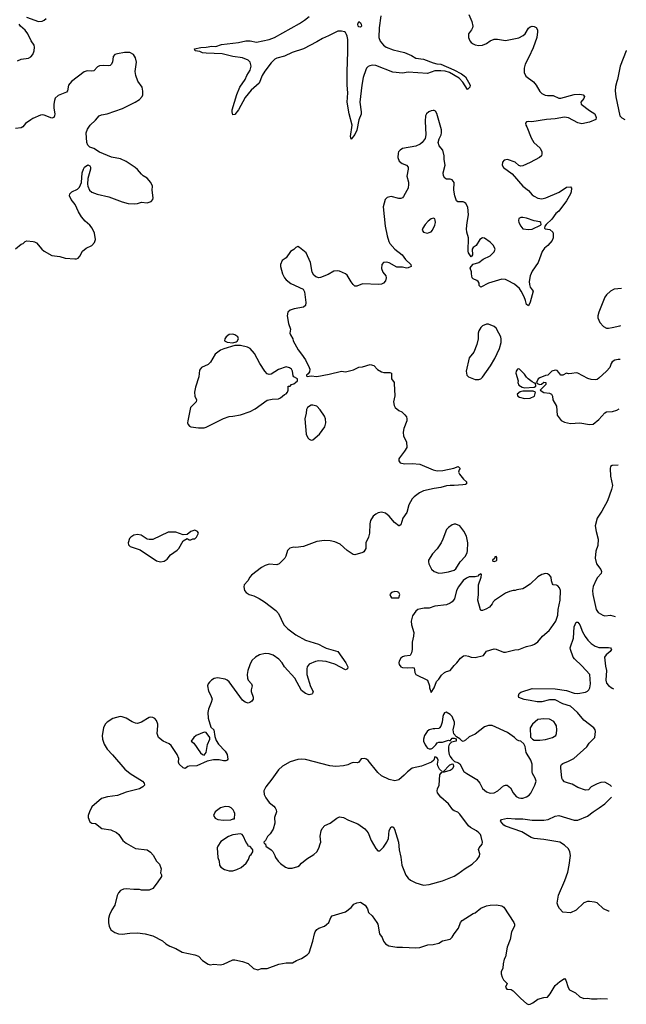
# Model space of a CAD drawing. Header units: inches. Extents: x 1954678 to 2060271, y 904822 to 1016299.
# Tile 344 of 403: x 2053213 to 2059577, y 966250 to 976577. Entities that reach past the tile are written whole.
import ezdxf

# ---------------------------------------------------------------- set-up
doc = ezdxf.new("R2010")
doc.units = ezdxf.units.IN
doc.header["$MEASUREMENT"] = 0
doc.layers.add('C0956', color=7, linetype='Continuous')
doc.layers.add('C0957', color=7, linetype='Continuous')

msp = doc.modelspace()

# ---------------------------------------------------------------- linework, layer by layer
at = {"layer": 'C0956', "color": 5}
for points, elevation in [([(2056402, 970000), (2056430, 969986), (2056551, 969951), (2056635, 969830), (2056655, 969790), (2056651, 969770), (2056630, 969759), (2056518, 969818), (2056430, 969844), (2056390, 969850), (2056350, 969851), (2056315, 969845), (2056250, 969816), (2056230, 969790), (2056224, 969770), (2056224, 969710), (2056265, 969585), (2056291, 969530), (2056285, 969510), (2056277, 969503), (2056250, 969497), (2056210, 969509), (2056170, 969541), (2056098, 969670), (2055992, 969790), (2055966, 969830), (2055931, 969871), (2055871, 969911), (2055830, 969925), (2055790, 969929), (2055730, 969915), (2055688, 969892), (2055650, 969856), (2055628, 969812), (2055605, 969750), (2055600, 969710), (2055603, 969670), (2055610, 969650), (2055645, 969610), (2055653, 969590), (2055640, 969550), (2055642, 969530), (2055661, 969470), (2055663, 969450), (2055650, 969429), (2055626, 969414), (2055610, 969409), (2055579, 969419), (2055550, 969441), (2055411, 969631), (2055390, 969650), (2055370, 969661), (2055290, 969675), (2055254, 969666), (2055227, 969650), (2055204, 969630), (2055191, 969610), (2055185, 969590), (2055193, 969533), (2055219, 969490), (2055231, 969450), (2055223, 969417), (2055193, 969347), (2055188, 969310), (2055192, 969250), (2055217, 969157), (2055250, 969130), (2055260, 969060), (2055276, 969016), (2055299, 968979), (2055370, 968904), (2055390, 968870), (2055397, 968823), (2055390, 968810), (2055377, 968803), (2055350, 968803), (2055307, 968813), (2055247, 968813), (2055181, 968799), (2055070, 968753), (2054990, 968749), (2054976, 968744), (2054950, 968724), (2054930, 968729), (2054888, 968768), (2054881, 968790), (2054883, 968830), (2054867, 968870), (2054803, 968963), (2054781, 968981), (2054719, 969010), (2054670, 969050), (2054654, 969090), (2054664, 969170), (2054662, 969190), (2054650, 969226), (2054630, 969248), (2054610, 969259), (2054590, 969262), (2054570, 969257), (2054490, 969209), (2054450, 969197), (2054430, 969198), (2054393, 969213), (2054330, 969252), (2054290, 969267), (2054269, 969269), (2054190, 969249), (2054130, 969210), (2054111, 969190), (2054091, 969150), (2054078, 969070), (2054082, 969030), (2054098, 968978), (2054130, 968928), (2054188, 968868), (2054316, 968716), (2054371, 968671), (2054501, 968590), (2054519, 968570), (2054521, 968550), (2054505, 968530), (2054470, 968509), (2054330, 968476), (2054238, 968442), (2054133, 968427), (2054070, 968409), (2053970, 968322), (2053944, 968270), (2053931, 968230), (2053931, 968210), (2053950, 968165), (2053970, 968151), (2054010, 968146), (2054075, 968095), (2054170, 968080), (2054230, 968054), (2054255, 968030), (2054296, 967970), (2054330, 967941), (2054430, 967884), (2054551, 967871), (2054587, 967847), (2054615, 967815), (2054650, 967752), (2054680, 967720), (2054698, 967670), (2054692, 967630), (2054702, 967610), (2054701, 967590), (2054657, 967523), (2054610, 967464), (2054570, 967449), (2054530, 967449), (2054491, 967449), (2054470, 967454), (2054410, 967453), (2054330, 967463), (2054303, 967457), (2054270, 967444), (2054250, 967419), (2054236, 967390), (2054211, 967290), (2054179, 967241), (2054155, 967190), (2054146, 967150), (2054146, 967106), (2054151, 967070), (2054170, 967031), (2054210, 967003), (2054250, 966988), (2054290, 966985), (2054370, 966998), (2054450, 967001), (2054530, 966991), (2054610, 966967), (2054710, 966916), (2054746, 966886), (2054790, 966859), (2054850, 966836), (2054919, 966799), (2055050, 966771), (2055090, 966755), (2055130, 966711), (2055191, 966671), (2055210, 966666), (2055250, 966671), (2055317, 966663), (2055350, 966671), (2055450, 966716), (2055470, 966716), (2055550, 966701), (2055610, 966678), (2055666, 966626), (2055710, 966611), (2055750, 966626), (2055810, 966626), (2055931, 966671), (2056010, 966686), (2056076, 966684), (2056118, 966710), (2056170, 966731), (2056228, 966770), (2056250, 966792), (2056289, 966911), (2056306, 966990), (2056313, 967010), (2056330, 967034), (2056350, 967050), (2056410, 967071), (2056433, 967087), (2056455, 967110), (2056478, 967162), (2056490, 967177), (2056630, 967219), (2056690, 967267), (2056720, 967300), (2056750, 967316), (2056790, 967321), (2056838, 967290), (2056861, 967250), (2056874, 967214), (2056910, 967178), (2056961, 967110), (2056971, 967090), (2056987, 966990), (2057015, 966950), (2057030, 966912), (2057050, 966885), (2057085, 966865), (2057168, 966848), (2057230, 966851), (2057370, 966843), (2057410, 966845), (2057494, 966874), (2057550, 966876), (2057610, 966891), (2057650, 966917), (2057730, 966935), (2057750, 966956), (2057770, 966990), (2057816, 967050), (2057837, 967110), (2057855, 967130), (2057970, 967203), (2057990, 967211), (2058050, 967259), (2058110, 967283), (2058149, 967291), (2058214, 967294), (2058270, 967283), (2058291, 967270), (2058396, 967110), (2058403, 967090), (2058403, 967070), (2058374, 967010), (2058357, 966930), (2058327, 966850), (2058311, 966750), (2058297, 966723), (2058284, 966676), (2058282, 966630), (2058265, 966590), (2058265, 966570), (2058275, 966535), (2058290, 966506), (2058327, 966470), (2058311, 966430), (2058323, 966410), (2058370, 966404), (2058390, 966391), (2058470, 966311), (2058530, 966259), (2058550, 966250), (2058570, 966252), (2058595, 966265), (2058650, 966303), (2058710, 966321), (2058750, 966327), (2058779, 966361), (2058830, 966446), (2058881, 966490), (2058930, 966522), (2058943, 966503), (2058966, 966426), (2058982, 966402), (2059045, 966370), (2059088, 966328), (2059130, 966311), (2059170, 966315), (2059213, 966307), (2059270, 966307), (2059310, 966313), (2059378, 966309)], 620), ([(2057331, 970000), (2057330, 969970), (2057325, 969935), (2057310, 969909), (2057250, 969903), (2057230, 969896), (2057210, 969881), (2057194, 969850), (2057191, 969830), (2057194, 969814), (2057210, 969791), (2057230, 969784), (2057280, 969780), (2057330, 969784), (2057350, 969778), (2057359, 969730), (2057368, 969708), (2057491, 969651), (2057511, 969591), (2057511, 969570), (2057530, 969522), (2057562, 969570), (2057585, 969635), (2057610, 969662), (2057638, 969702), (2057670, 969732), (2057690, 969742), (2057730, 969752), (2057770, 969805), (2057799, 969830), (2057839, 969881), (2057870, 969904), (2057890, 969907), (2057923, 969903), (2057950, 969891), (2057990, 969886), (2058078, 969910), (2058110, 969955), (2058190, 969978), (2058210, 969976), (2058290, 969944), (2058310, 969942), (2058408, 969968), (2058450, 969970), (2058520, 970000)], 640), ([(2059423, 968535), (2059409, 968550), (2059350, 968581), (2059310, 968578), (2059270, 968563), (2059210, 968532), (2059179, 968501), (2059150, 968495), (2059070, 968525), (2059010, 968559), (2058970, 968568), (2058930, 968585), (2058908, 968608), (2058902, 968622), (2058890, 968730), (2058890, 968750), (2058896, 968764), (2058910, 968777), (2058970, 968800), (2059025, 968830), (2059163, 968950), (2059189, 968990), (2059245, 969050), (2059253, 969110), (2059249, 969130), (2059236, 969150), (2059130, 969229), (2059064, 969310), (2058990, 969377), (2058910, 969401), (2058830, 969442), (2058770, 969444), (2058690, 969423), (2058641, 969421), (2058570, 969438), (2058506, 969446), (2058449, 969469), (2058445, 969485), (2058453, 969510), (2058470, 969523), (2058590, 969562), (2058830, 969560), (2058950, 969540), (2059030, 969513), (2059070, 969510), (2059150, 969524), (2059170, 969535), (2059184, 969550), (2059193, 969570), (2059200, 969610), (2059193, 969710), (2059110, 969801), (2059032, 969872), (2059021, 969890), (2058990, 969970), (2058988, 969990), (2058991, 970000)], 620), ([(2059271, 970000), (2059290, 969992), (2059390, 969993), (2059411, 969990), (2059419, 969979), (2059423, 969970), (2059406, 969950), (2059364, 969916), (2059349, 969890), (2059357, 969797), (2059369, 969750), (2059361, 969650), (2059370, 969619), (2059390, 969594), (2059430, 969567), (2059444, 969560)], 620), ([(2059397, 967226), (2059390, 967226), (2059339, 967250), (2059270, 967313), (2059243, 967323), (2059190, 967330), (2059170, 967328), (2059130, 967314), (2059050, 967237), (2058990, 967209), (2058910, 967218), (2058875, 967255), (2058861, 967281), (2058852, 967312), (2058864, 967396), (2058931, 967549), (2058962, 967638), (2058979, 967710), (2058993, 967810), (2058986, 967850), (2058970, 967881), (2058930, 967921), (2058879, 967950), (2058710, 967980), (2058610, 967990), (2058579, 967999), (2058480, 968060), (2058310, 968119), (2058292, 968130), (2058257, 968170), (2058268, 968190), (2058330, 968202), (2058410, 968195), (2058490, 968197), (2058590, 968180), (2058710, 968181), (2058756, 968190), (2058830, 968223), (2058870, 968229), (2059030, 968182), (2059070, 968182), (2059170, 968224), (2059230, 968270), (2059293, 968310), (2059350, 968353), (2059421, 968422)], 620)]:
    msp.add_lwpolyline(points, dxfattribs=dict(at, elevation=elevation))
for points, elevation in [([(2057687, 969313), (2057670, 969308), (2057658, 969290), (2057651, 969270), (2057645, 969210), (2057631, 969169), (2057618, 969150), (2057610, 969144), (2057570, 969139), (2057550, 969141), (2057510, 969129), (2057488, 969112), (2057459, 969070), (2057448, 969032), (2057451, 969010), (2057467, 968970), (2057481, 968950), (2057490, 968938), (2057510, 968931), (2057530, 968931), (2057543, 968937), (2057578, 968970), (2057592, 968992), (2057610, 968998), (2057650, 968998), (2057710, 969022), (2057730, 969014), (2057750, 969042), (2057770, 969042), (2057793, 969033), (2057791, 969010), (2057742, 968998), (2057722, 968978), (2057715, 968965), (2057711, 968949), (2057711, 968909), (2057719, 968870), (2057730, 968850), (2057746, 968826), (2057776, 968796), (2057810, 968787), (2057830, 968771), (2057873, 968693), (2057904, 968670), (2058010, 968608), (2058041, 968570), (2058070, 968515), (2058110, 968480), (2058150, 968466), (2058190, 968468), (2058228, 968490), (2058290, 968542), (2058310, 968549), (2058328, 968548), (2058361, 968521), (2058390, 968467), (2058423, 968430), (2058450, 968416), (2058470, 968413), (2058490, 968413), (2058530, 968425), (2058557, 968443), (2058576, 968464), (2058619, 968550), (2058631, 968590), (2058622, 968622), (2058592, 968670), (2058588, 968690), (2058588, 968770), (2058583, 968790), (2058576, 968810), (2058528, 968890), (2058515, 968955), (2058502, 968982), (2058470, 969009), (2058450, 969013), (2058430, 969024), (2058405, 969050), (2058330, 969101), (2058170, 969173), (2058130, 969176), (2058090, 969161), (2057990, 969084), (2057930, 969055), (2057890, 969019), (2057867, 969007), (2057850, 969014), (2057830, 969034), (2057795, 969055), (2057768, 969088), (2057761, 969130), (2057774, 969190), (2057774, 969210), (2057749, 969270), (2057729, 969290)], 640), ([(2058710, 969245), (2058650, 969236), (2058593, 969190), (2058570, 969150), (2058571, 969051), (2058592, 969030), (2058610, 969021), (2058670, 969020), (2058730, 969029), (2058804, 969050), (2058836, 969070), (2058844, 969090), (2058849, 969129), (2058844, 969170), (2058835, 969190), (2058815, 969215), (2058770, 969241)], 640), ([(2055150, 969106), (2055065, 969070), (2055039, 969050), (2055011, 969010), (2055039, 968990), (2055110, 968887), (2055130, 968871), (2055150, 968865), (2055169, 968891), (2055185, 968975), (2055208, 969030), (2055209, 969050), (2055170, 969102)], 620), ([(2057570, 968846), (2057558, 968810), (2057532, 968790), (2057430, 968749), (2057330, 968726), (2057283, 968690), (2057248, 968652), (2057190, 968605), (2057150, 968593), (2057090, 968607), (2057010, 968647), (2056970, 968683), (2056870, 968809), (2056850, 968823), (2056830, 968829), (2056795, 968825), (2056770, 968789), (2056758, 968782), (2056710, 968786), (2056690, 968781), (2056657, 968763), (2056610, 968750), (2056530, 968744), (2056468, 968752), (2056210, 968818), (2056170, 968821), (2056130, 968817), (2056050, 968794), (2055970, 968748), (2055930, 968710), (2055860, 968610), (2055794, 968530), (2055773, 968490), (2055777, 968450), (2055795, 968415), (2055830, 968368), (2055879, 968330), (2055895, 968310), (2055904, 968290), (2055907, 968270), (2055887, 968210), (2055891, 968150), (2055873, 968087), (2055842, 968038), (2055812, 968010), (2055793, 967967), (2055774, 967950), (2055778, 967938), (2055793, 967933), (2055794, 967910), (2055851, 967871), (2055870, 967852), (2055891, 967810), (2055896, 967790), (2055925, 967750), (2055948, 967728), (2056002, 967690), (2056030, 967678), (2056070, 967678), (2056130, 967695), (2056150, 967706), (2056170, 967731), (2056225, 967775), (2056300, 967820), (2056330, 967850), (2056352, 967888), (2056367, 967933), (2056372, 967950), (2056366, 968014), (2056377, 968070), (2056386, 968094), (2056415, 968125), (2056470, 968151), (2056539, 968201), (2056570, 968215), (2056590, 968214), (2056610, 968211), (2056662, 968182), (2056762, 968142), (2056834, 968090), (2056870, 968050), (2056899, 967970), (2056950, 967886), (2056970, 967861), (2056990, 967861), (2057010, 967879), (2057030, 967899), (2057065, 967950), (2057082, 967990), (2057090, 968072), (2057110, 968112), (2057130, 968112), (2057146, 968086), (2057187, 967950), (2057194, 967870), (2057213, 967793), (2057223, 967710), (2057265, 967605), (2057290, 967573), (2057314, 967554), (2057370, 967524), (2057450, 967500), (2057510, 967508), (2057650, 967546), (2057770, 967596), (2057810, 967619), (2057885, 967675), (2057959, 967721), (2058012, 967770), (2058036, 967804), (2058039, 967830), (2058027, 967873), (2058032, 967890), (2058065, 967930), (2058070, 967950), (2058055, 968010), (2058046, 968030), (2058030, 968050), (2058005, 968070), (2057943, 968103), (2057921, 968121), (2057830, 968246), (2057810, 968264), (2057770, 968278), (2057757, 968290), (2057710, 968352), (2057630, 968424), (2057597, 968470), (2057592, 968490), (2057595, 968510), (2057615, 968550), (2057622, 968658), (2057637, 968683), (2057648, 968690), (2057618, 968718), (2057600, 968750), (2057595, 968770), (2057602, 968810), (2057598, 968830), (2057590, 968838)], 640), ([(2057750, 968769), (2057723, 968757), (2057654, 968690), (2057670, 968688), (2057730, 968707), (2057750, 968719), (2057762, 968730), (2057769, 968749), (2057764, 968764)], 640), ([(2055370, 968325), (2055321, 968310), (2055265, 968270), (2055248, 968230), (2055263, 968203), (2055292, 968190), (2055350, 968182), (2055430, 968185), (2055454, 968194), (2055466, 968194), (2055469, 968250), (2055465, 968270), (2055453, 968290), (2055433, 968310), (2055410, 968322)], 640), ([(2055530, 968038), (2055450, 968029), (2055405, 968010), (2055323, 967957), (2055291, 967910), (2055286, 967890), (2055291, 967790), (2055307, 967750), (2055311, 967710), (2055322, 967690), (2055363, 967663), (2055410, 967651), (2055450, 967651), (2055490, 967665), (2055536, 967684), (2055590, 967731), (2055615, 967770), (2055628, 967810), (2055640, 967820), (2055658, 967850), (2055658, 967870), (2055650, 967886), (2055630, 967906), (2055609, 967909), (2055607, 967927), (2055590, 967946), (2055556, 968016), (2055546, 968030)], 640)]:
    msp.add_lwpolyline(points, close=True, dxfattribs=dict(at, elevation=elevation))
at = {"layer": 'C0957', "color": 5}
for points, elevation in [([(2053284, 976604), (2053410, 976559), (2053450, 976562), (2053470, 976570), (2053490, 976590)], 620), ([(2057003, 976617), (2056984, 976490), (2056981, 976390), (2056995, 976350), (2057030, 976308), (2057059, 976290), (2057130, 976260), (2057250, 976234), (2057322, 976202), (2057370, 976173), (2057450, 976161), (2057550, 976124), (2057590, 976114), (2057630, 976110), (2057768, 976050), (2057848, 976010), (2057890, 975976), (2057940, 975890), (2057936, 975870), (2057910, 975846), (2057863, 975923), (2057823, 975963), (2057722, 976022), (2057678, 976038), (2057630, 976042), (2057570, 976040), (2057490, 976014), (2057290, 976025), (2057230, 976016), (2057128, 976028), (2056950, 976096), (2056910, 976100), (2056886, 976094), (2056870, 976087), (2056853, 976070), (2056844, 976050), (2056817, 975970), (2056801, 975890), (2056783, 975710), (2056797, 975610), (2056795, 975585), (2056772, 975528), (2056750, 975417), (2056730, 975372), (2056690, 975324), (2056684, 975350), (2056701, 975470), (2056668, 975590), (2056650, 975710), (2056657, 975810), (2056650, 975890), (2056649, 976030), (2056656, 976244), (2056654, 976370), (2056650, 976404), (2056643, 976423), (2056630, 976443), (2056619, 976450), (2056590, 976458), (2056550, 976455), (2056454, 976406), (2056390, 976381), (2056330, 976343), (2056190, 976271), (2056070, 976233), (2055990, 976195), (2055910, 976174), (2055890, 976163), (2055850, 976123), (2055784, 976036), (2055756, 975990), (2055724, 975910), (2055642, 975838), (2055580, 975760), (2055510, 975633), (2055470, 975583), (2055450, 975578), (2055442, 975610), (2055444, 975630), (2055490, 975793), (2055521, 975870), (2055578, 975950), (2055596, 975990), (2055632, 976048), (2055640, 976090), (2055632, 976130), (2055610, 976153), (2055550, 976176), (2055450, 976191), (2055337, 976217), (2055170, 976224), (2055131, 976229), (2055102, 976242), (2055055, 976250), (2055048, 976270), (2055115, 976285), (2055170, 976289), (2055230, 976300), (2055270, 976297), (2055330, 976317), (2055510, 976337), (2055585, 976355), (2055630, 976354), (2055698, 976342), (2055830, 976370), (2055885, 976390), (2056150, 976536), (2056202, 976570), (2056250, 976610)], 580), ([(2057924, 976630), (2057957, 976557), (2057966, 976510), (2057963, 976490), (2057953, 976470), (2057922, 976430), (2057920, 976390), (2057936, 976356), (2057950, 976337), (2057970, 976322), (2057992, 976312), (2058030, 976307), (2058070, 976310), (2058110, 976326), (2058150, 976355), (2058190, 976373), (2058227, 976373), (2058310, 976360), (2058450, 976387), (2058496, 976410), (2058515, 976430), (2058550, 976487), (2058570, 976503), (2058590, 976508), (2058610, 976506), (2058630, 976496), (2058645, 976470), (2058647, 976450), (2058640, 976390), (2058599, 976281), (2058556, 976184), (2058517, 976110), (2058504, 976070), (2058504, 976024), (2058524, 975984), (2058605, 975925), (2058630, 975890), (2058670, 975822), (2058690, 975802), (2058726, 975786), (2058750, 975780), (2058810, 975780), (2058870, 975754), (2058890, 975752), (2059030, 975791), (2059090, 975796), (2059126, 975790), (2059137, 975770), (2059130, 975750), (2059100, 975710), (2059104, 975690), (2059190, 975624), (2059245, 975590), (2059262, 975550), (2059256, 975530), (2059190, 975503), (2059110, 975486), (2059070, 975494), (2058970, 975546), (2058930, 975553), (2058830, 975537), (2058738, 975530), (2058587, 975507), (2058550, 975509), (2058530, 975504), (2058519, 975490), (2058523, 975470), (2058533, 975453), (2058578, 975338), (2058608, 975290), (2058672, 975230), (2058690, 975190), (2058692, 975170), (2058688, 975150), (2058668, 975130), (2058570, 975078), (2058490, 975043), (2058470, 975039), (2058450, 975046), (2058410, 975083), (2058330, 975109), (2058296, 975104), (2058278, 975082), (2058275, 975050), (2058290, 975026), (2058380, 974960), (2058491, 974830), (2058550, 974786), (2058590, 974740), (2058610, 974725), (2058650, 974706), (2058690, 974697), (2058733, 974707), (2058873, 974767), (2058950, 974822), (2058990, 974823), (2059003, 974810), (2059000, 974770), (2058993, 974750), (2058950, 974677), (2058870, 974570), (2058837, 974543), (2058794, 974486), (2058735, 974430), (2058721, 974410), (2058718, 974390), (2058725, 974385), (2058775, 974376), (2058806, 974350), (2058811, 974331), (2058811, 974290), (2058798, 974262), (2058753, 974210), (2058720, 974180), (2058693, 974147), (2058652, 974030), (2058590, 973938), (2058570, 973889), (2058558, 973830), (2058561, 973801), (2058570, 973770), (2058601, 973730), (2058570, 973615), (2058550, 973575), (2058530, 973589), (2058521, 973630), (2058506, 973670), (2058475, 973730), (2058456, 973756), (2058403, 973803), (2058330, 973842), (2058310, 973851), (2058270, 973854), (2058130, 973813), (2058050, 973773), (2058033, 973790), (2058032, 973812), (2058024, 973830), (2058010, 973841), (2057970, 973859), (2057961, 973870), (2057953, 973910), (2057953, 973933), (2057938, 973970), (2057949, 973990), (2057970, 974011), (2058030, 974030), (2058076, 974064), (2058150, 974101), (2058190, 974141), (2058200, 974170), (2058198, 974178), (2058182, 974210), (2058150, 974242), (2058090, 974286), (2058070, 974290), (2058041, 974270), (2058002, 974210), (2057971, 974189), (2057961, 974170), (2057965, 974110), (2057951, 974089), (2057921, 974130), (2057917, 974150), (2057920, 974290), (2057905, 974350), (2057902, 974382), (2057906, 974450), (2057923, 974530), (2057916, 974610), (2057894, 974650), (2057881, 974661), (2057867, 974667), (2057810, 974665), (2057797, 974677), (2057779, 974730), (2057768, 974790), (2057770, 974870), (2057750, 974896), (2057730, 974905), (2057690, 974905), (2057674, 974914), (2057659, 974939), (2057656, 974970), (2057678, 975050), (2057667, 975110), (2057666, 975150), (2057652, 975210), (2057614, 975254), (2057605, 975290), (2057614, 975326), (2057633, 975370), (2057638, 975390), (2057637, 975423), (2057590, 975594), (2057576, 975616), (2057563, 975623), (2057550, 975625), (2057530, 975621), (2057507, 975610), (2057482, 975590), (2057470, 975570), (2057467, 975513), (2057475, 975370), (2057466, 975330), (2057437, 975290), (2057414, 975270), (2057370, 975250), (2057230, 975226), (2057204, 975210), (2057187, 975190), (2057183, 975177), (2057180, 975130), (2057193, 975093), (2057224, 975070), (2057271, 975051), (2057287, 975030), (2057288, 975010), (2057275, 974935), (2057291, 974871), (2057293, 974850), (2057287, 974810), (2057276, 974784), (2057239, 974721), (2057230, 974710), (2057210, 974700), (2057190, 974700), (2057110, 974722), (2057067, 974713), (2057049, 974691), (2057027, 974613), (2057046, 974410), (2057068, 974310), (2057086, 974250), (2057098, 974230), (2057150, 974169), (2057224, 974110), (2057260, 974060), (2057317, 974010), (2057321, 973990), (2057290, 973975), (2057270, 973972), (2057230, 973981), (2057170, 973981), (2057090, 974028), (2057066, 974034), (2057030, 974030), (2057012, 974008), (2057008, 973968), (2057022, 973930), (2057056, 973890), (2057059, 973870), (2057050, 973837), (2057030, 973812), (2057010, 973802), (2056982, 973798), (2056810, 973806), (2056750, 973781), (2056730, 973783), (2056710, 973801), (2056690, 973827), (2056650, 973896), (2056630, 973911), (2056570, 973939), (2056550, 973943), (2056510, 973938), (2056450, 973905), (2056370, 973874), (2056350, 973871), (2056320, 973880), (2056299, 973899), (2056282, 973930), (2056264, 974030), (2056218, 974130), (2056150, 974189), (2056130, 974199), (2056111, 974189), (2056090, 974165), (2056053, 974147), (2056010, 974079), (2055967, 974050), (2055951, 974010), (2055951, 973989), (2055971, 973910), (2055990, 973870), (2056008, 973850), (2056056, 973810), (2056186, 973750), (2056201, 973721), (2056216, 973610), (2056210, 973579), (2056190, 973562), (2056094, 973546), (2056051, 973529), (2056027, 973510), (2056019, 973470), (2056035, 973390), (2056055, 973330), (2056048, 973290), (2056053, 973273), (2056079, 973230), (2056083, 973210), (2056134, 973114), (2056171, 973070), (2056211, 973010), (2056251, 972930), (2056256, 972910), (2056255, 972885), (2056239, 972861), (2056222, 972850), (2056222, 972842), (2056230, 972834), (2056270, 972841), (2056330, 972834), (2056461, 972859), (2056590, 972891), (2056630, 972883), (2056716, 972904), (2056770, 972931), (2056810, 972937), (2056890, 972961), (2056930, 972951), (2056968, 972908), (2057010, 972883), (2057035, 972875), (2057096, 972876), (2057114, 972870), (2057115, 972810), (2057141, 972770), (2057142, 972762), (2057148, 972632), (2057135, 972570), (2057141, 972530), (2057151, 972511), (2057190, 972478), (2057223, 972463), (2057254, 972434), (2057271, 972410), (2057276, 972390), (2057274, 972370), (2057243, 972290), (2057236, 972250), (2057240, 972210), (2057271, 972149), (2057276, 972090), (2057251, 972050), (2057197, 971983), (2057191, 971970), (2057191, 971950), (2057205, 971930), (2057250, 971919), (2057330, 971922), (2057410, 971914), (2057550, 971857), (2057593, 971847), (2057652, 971848), (2057766, 971874), (2057814, 971890), (2057834, 971870), (2057824, 971856), (2057818, 971830), (2057826, 971810), (2057870, 971758), (2057902, 971730), (2057902, 971710), (2057890, 971702), (2057862, 971698), (2057770, 971690), (2057730, 971693), (2057690, 971688), (2057630, 971670), (2057560, 971660), (2057450, 971634), (2057407, 971613), (2057350, 971573), (2057331, 971550), (2057296, 971490), (2057274, 971410), (2057233, 971350), (2057210, 971278), (2057194, 971270), (2057189, 971269), (2057145, 971305), (2057090, 971370), (2057050, 971401), (2057010, 971413), (2056974, 971406), (2056948, 971392), (2056921, 971370), (2056895, 971325), (2056887, 971290), (2056883, 971190), (2056874, 971150), (2056843, 971090), (2056845, 971030), (2056824, 970996), (2056814, 970990), (2056730, 970964), (2056710, 970969), (2056650, 971009), (2056575, 971075), (2056520, 971100), (2056470, 971112), (2056410, 971115), (2056330, 971105), (2056192, 971050), (2056110, 971041), (2056090, 971044), (2056046, 971034), (2056022, 971010), (2056006, 970950), (2055996, 970930), (2055936, 970870), (2055910, 970859), (2055830, 970867), (2055790, 970854), (2055751, 970830), (2055645, 970750), (2055628, 970730), (2055605, 970690), (2055568, 970650), (2055564, 970630), (2055571, 970591), (2055588, 970568), (2055622, 970550), (2055670, 970533), (2055725, 970505), (2055782, 970470), (2055901, 970381), (2055928, 970350), (2055984, 970230), (2056025, 970190), (2056110, 970127), (2056210, 970069), (2056347, 970027), (2056402, 970000)], 620), ([(2053190, 976146), (2053230, 976161), (2053306, 976174), (2053330, 976188), (2053351, 976210), (2053366, 976250), (2053368, 976290), (2053364, 976310), (2053335, 976355), (2053300, 976430), (2053270, 976468), (2053223, 976510), (2053208, 976530)], 620), ([(2059577, 976253), (2059575, 976250), (2059514, 976090), (2059486, 975950), (2059477, 975930), (2059465, 975875), (2059460, 975830), (2059467, 975767), (2059508, 975570), (2059530, 975546), (2059563, 975531)], 640), ([(2053170, 974175), (2053230, 974221), (2053249, 974231), (2053270, 974251), (2053290, 974256), (2053354, 974250), (2053370, 974247), (2053390, 974235), (2053445, 974170), (2053469, 974149), (2053550, 974105), (2053633, 974093), (2053690, 974076), (2053793, 974067), (2053810, 974067), (2053826, 974074), (2053844, 974096), (2053872, 974150), (2053910, 974179), (2053971, 974209), (2053999, 974241), (2054007, 974270), (2053998, 974338), (2053973, 974390), (2053950, 974420), (2053902, 974462), (2053861, 974510), (2053830, 974563), (2053797, 974637), (2053755, 974690), (2053737, 974730), (2053741, 974750), (2053759, 974770), (2053821, 974799), (2053840, 974820), (2053861, 974870), (2053870, 974970), (2053884, 975010), (2053893, 975030), (2053930, 975054), (2053950, 975045), (2053956, 975030), (2053956, 975010), (2053930, 974910), (2053925, 974850), (2053928, 974830), (2053945, 974790), (2053970, 974768), (2054027, 974747), (2054150, 974719), (2054290, 974665), (2054350, 974650), (2054416, 974644), (2054450, 974648), (2054490, 974664), (2054550, 974657), (2054594, 974670), (2054609, 974690), (2054615, 974710), (2054603, 974790), (2054605, 974830), (2054588, 974868), (2054550, 974915), (2054510, 974938), (2054490, 974955), (2054450, 975004), (2054425, 975025), (2054330, 975090), (2054270, 975116), (2054176, 975136), (2054050, 975189), (2053990, 975225), (2053950, 975241), (2053930, 975259), (2053918, 975290), (2053912, 975390), (2053925, 975430), (2053954, 975470), (2054010, 975522), (2054048, 975570), (2054070, 975579), (2054130, 975589), (2054293, 975647), (2054425, 975710), (2054470, 975739), (2054499, 975770), (2054506, 975790), (2054506, 975826), (2054497, 975870), (2054453, 975933), (2054431, 975991), (2054426, 976034), (2054439, 976130), (2054430, 976177), (2054407, 976210), (2054370, 976233), (2054313, 976233), (2054241, 976219), (2054210, 976210), (2054193, 976190), (2054186, 976130), (2054174, 976106), (2054163, 976097), (2054148, 976092), (2054090, 976098), (2054050, 976094), (2054030, 976084), (2053990, 976042), (2053970, 976036), (2053930, 976040), (2053910, 976038), (2053890, 976029), (2053756, 975930), (2053726, 975890), (2053715, 975830), (2053704, 975816), (2053618, 975782), (2053587, 975753), (2053578, 975730), (2053571, 975690), (2053571, 975650), (2053581, 975590), (2053580, 975570), (2053570, 975552), (2053550, 975544), (2053470, 975576), (2053450, 975578), (2053430, 975574), (2053350, 975540), (2053330, 975527), (2053273, 975487), (2053247, 975453), (2053230, 975441), (2053170, 975434)], 620), ([(2059527, 973758), (2059450, 973750), (2059411, 973730), (2059370, 973692), (2059353, 973667), (2059288, 973510), (2059277, 973470), (2059279, 973450), (2059300, 973400), (2059338, 973358), (2059370, 973342), (2059390, 973341), (2059430, 973348), (2059510, 973365), (2059520, 973370)], 640), ([(2059513, 973014), (2059490, 973014), (2059455, 973005), (2059430, 972987), (2059418, 972970), (2059403, 972930), (2059370, 972890), (2059290, 972817), (2059270, 972804), (2059250, 972799), (2059210, 972802), (2059173, 972813), (2059070, 972869), (2059050, 972874), (2059005, 972865), (2058970, 972864), (2058950, 972869), (2058910, 972848), (2058890, 972848), (2058870, 972878), (2058850, 972898), (2058830, 972902), (2058794, 972890), (2058753, 972847), (2058730, 972846), (2058670, 972822), (2058652, 972810), (2058634, 972770), (2058642, 972762), (2058670, 972752), (2058687, 972753), (2058710, 972774), (2058732, 972772), (2058734, 972750), (2058674, 972690), (2058710, 972666), (2058770, 972661), (2058792, 972650), (2058801, 972630), (2058806, 972590), (2058845, 972525), (2058850, 972430), (2058892, 972372), (2058930, 972354), (2058990, 972342), (2059090, 972347), (2059191, 972331), (2059230, 972336), (2059290, 972383), (2059350, 972454), (2059370, 972464), (2059431, 972469), (2059479, 972481), (2059502, 972495)], 640), ([(2059490, 971906), (2059430, 971901), (2059411, 971889), (2059407, 971870), (2059411, 971790), (2059431, 971690), (2059421, 971650), (2059379, 971530), (2059319, 971421), (2059271, 971349), (2059251, 971270), (2059259, 971210), (2059283, 971130), (2059277, 971063), (2059256, 971004), (2059251, 970929), (2059264, 970870), (2059310, 970810), (2059315, 970790), (2059312, 970768), (2059274, 970726), (2059259, 970701), (2059229, 970631), (2059221, 970590), (2059225, 970550), (2059261, 970390), (2059281, 970361), (2059330, 970331), (2059350, 970325), (2059410, 970331), (2059459, 970317)], 640), ([(2058520, 970000), (2058530, 970004), (2058590, 970016), (2058614, 970026), (2058650, 970053), (2058698, 970110), (2058768, 970172), (2058790, 970198), (2058838, 970270), (2058857, 970330), (2058863, 970390), (2058883, 970490), (2058885, 970590), (2058877, 970617), (2058859, 970639), (2058846, 970646), (2058810, 970649), (2058801, 970661), (2058793, 970690), (2058789, 970730), (2058772, 970752), (2058750, 970765), (2058730, 970769), (2058690, 970759), (2058650, 970734), (2058570, 970658), (2058510, 970618), (2058490, 970609), (2058430, 970599), (2058410, 970589), (2058390, 970589), (2058350, 970579), (2058310, 970563), (2058193, 970487), (2058179, 970470), (2058170, 970449), (2058143, 970417), (2058105, 970395), (2058070, 970382), (2058050, 970382), (2058047, 970387), (2058019, 970490), (2058026, 970550), (2058026, 970650), (2058055, 970730), (2058058, 970758), (2058050, 970766), (2058042, 970758), (2058030, 970755), (2058018, 970742), (2057990, 970733), (2057927, 970733), (2057899, 970721), (2057864, 970696), (2057815, 970630), (2057794, 970590), (2057776, 970504), (2057750, 970470), (2057730, 970456), (2057690, 970441), (2057570, 970427), (2057510, 970404), (2057455, 970405), (2057421, 970399), (2057390, 970390), (2057368, 970372), (2057335, 970325), (2057320, 970270), (2057324, 970230), (2057349, 970150), (2057346, 970110), (2057332, 970050), (2057331, 970000)], 640), ([(2058991, 970000), (2059022, 970090), (2059030, 970210), (2059050, 970257), (2059070, 970258), (2059090, 970231), (2059118, 970158), (2059147, 970107), (2059172, 970070), (2059210, 970034), (2059250, 970008), (2059271, 970000)], 620)]:
    msp.add_lwpolyline(points, dxfattribs=dict(at, elevation=elevation))
for points, elevation in [([(2056790, 976499), (2056770, 976503), (2056765, 976510), (2056761, 976530), (2056770, 976558), (2056790, 976545), (2056796, 976530), (2056799, 976510)], 560), ([(2057555, 974495), (2057530, 974489), (2057497, 974463), (2057466, 974430), (2057441, 974390), (2057436, 974370), (2057450, 974347), (2057490, 974339), (2057510, 974344), (2057530, 974351), (2057545, 974370), (2057570, 974422), (2057575, 974450), (2057573, 974473), (2057568, 974488)], 640), ([(2058490, 974502), (2058470, 974501), (2058451, 974490), (2058447, 974470), (2058451, 974450), (2058470, 974411), (2058490, 974384), (2058550, 974376), (2058590, 974381), (2058677, 974423), (2058684, 974430), (2058681, 974450), (2058670, 974456), (2058610, 974468), (2058530, 974494)], 620), ([(2058130, 973384), (2058110, 973384), (2058070, 973365), (2058050, 973349), (2058030, 973315), (2058024, 973290), (2058024, 973230), (2058010, 973170), (2057978, 973090), (2057930, 973030), (2057896, 972890), (2057904, 972850), (2057921, 972830), (2057990, 972803), (2058030, 972804), (2058050, 972810), (2058070, 972827), (2058154, 972946), (2058197, 973023), (2058245, 973130), (2058263, 973190), (2058265, 973225), (2058259, 973250), (2058241, 973290), (2058210, 973342), (2058190, 973359)], 640), ([(2055450, 973278), (2055410, 973276), (2055379, 973250), (2055367, 973230), (2055363, 973210), (2055390, 973193), (2055450, 973188), (2055483, 973197), (2055495, 973205), (2055510, 973230), (2055503, 973250), (2055470, 973273)], 620), ([(2055530, 973161), (2055470, 973159), (2055355, 973125), (2055319, 973110), (2055265, 973070), (2055214, 972986), (2055190, 972961), (2055122, 972930), (2055100, 972900), (2055091, 972830), (2055058, 972722), (2055048, 972670), (2055050, 972630), (2055067, 972590), (2055065, 972570), (2055006, 972510), (2054977, 972370), (2054975, 972350), (2054981, 972330), (2054994, 972314), (2055010, 972307), (2055090, 972296), (2055150, 972297), (2055170, 972303), (2055350, 972394), (2055410, 972415), (2055450, 972418), (2055530, 972434), (2055631, 972469), (2055683, 972497), (2055810, 972587), (2055862, 972598), (2055930, 972601), (2055948, 972610), (2055990, 972645), (2056010, 972652), (2056022, 972670), (2056029, 972690), (2056030, 972734), (2056050, 972734), (2056066, 972750), (2056090, 972758), (2056108, 972770), (2056126, 972790), (2056126, 972810), (2056088, 972830), (2056082, 972842), (2056075, 972890), (2056064, 972910), (2056044, 972924), (2056010, 972935), (2055930, 972909), (2055850, 972859), (2055830, 972855), (2055810, 972862), (2055784, 972890), (2055732, 972970), (2055675, 973075), (2055630, 973129), (2055603, 973143)], 620), ([(2058450, 972914), (2058434, 972910), (2058422, 972890), (2058418, 972870), (2058442, 972790), (2058438, 972770), (2058450, 972742), (2058483, 972723), (2058510, 972716), (2058610, 972722), (2058627, 972733), (2058626, 972766), (2058614, 972766), (2058590, 972779), (2058549, 972809), (2058529, 972829), (2058510, 972858), (2058458, 972910)], 640), ([(2058490, 972681), (2058465, 972675), (2058432, 972650), (2058438, 972630), (2058457, 972617), (2058510, 972603), (2058570, 972608), (2058614, 972630), (2058626, 972670), (2058600, 972680)], 640), ([(2056290, 972534), (2056270, 972534), (2056231, 972509), (2056223, 972490), (2056219, 972450), (2056205, 972390), (2056219, 972230), (2056236, 972190), (2056250, 972176), (2056270, 972166), (2056290, 972171), (2056359, 972230), (2056413, 972307), (2056425, 972350), (2056421, 972390), (2056410, 972418), (2056366, 972486), (2056330, 972522)], 620), ([(2057790, 971286), (2057770, 971286), (2057750, 971279), (2057710, 971252), (2057691, 971230), (2057652, 971128), (2057633, 971090), (2057592, 971028), (2057545, 970975), (2057501, 970910), (2057501, 970890), (2057507, 970870), (2057535, 970815), (2057561, 970790), (2057610, 970773), (2057650, 970776), (2057710, 970787), (2057770, 970803), (2057790, 970818), (2057833, 970890), (2057889, 970950), (2057909, 970990), (2057912, 971008), (2057915, 971090), (2057901, 971161), (2057873, 971213), (2057830, 971269)], 640), ([(2055050, 971222), (2055010, 971208), (2054970, 971178), (2054930, 971174), (2054850, 971201), (2054770, 971203), (2054610, 971124), (2054570, 971124), (2054550, 971129), (2054488, 971170), (2054450, 971178), (2054410, 971169), (2054381, 971150), (2054366, 971134), (2054351, 971090), (2054356, 971070), (2054371, 971051), (2054478, 971018), (2054650, 970901), (2054690, 970891), (2054730, 970898), (2054760, 970920), (2054794, 970966), (2054866, 971014), (2054882, 971030), (2054930, 971112), (2054970, 971134), (2054990, 971122), (2055010, 971122), (2055030, 971132), (2055050, 971132), (2055068, 971150), (2055088, 971190), (2055078, 971210)], 620), ([(2058210, 970946), (2058198, 970942), (2058193, 970927), (2058174, 970910), (2058178, 970898), (2058190, 970894), (2058210, 970902), (2058218, 970910), (2058218, 970938)], 640), ([(2057150, 970579), (2057114, 970570), (2057098, 970550), (2057102, 970530), (2057113, 970513), (2057190, 970514), (2057202, 970550), (2057190, 970568), (2057177, 970577)], 640)]:
    msp.add_lwpolyline(points, close=True, dxfattribs=dict(at, elevation=elevation))

doc.saveas('drawing.dxf')
